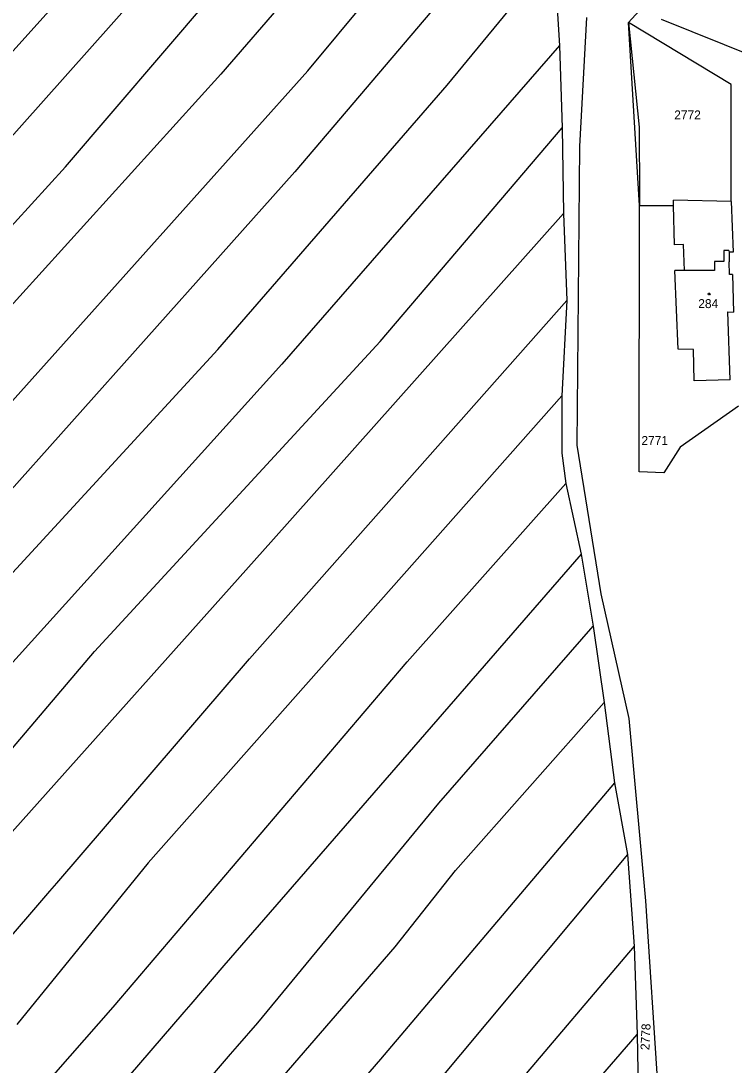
# Model space of a CAD drawing. Extents: x -580630 to -576196, y -1189024 to -1183567.
# Drawn here: x -578387.5 to -578252.1, y -1186653.5 to -1186455.1 of the extents above; entities that cross this region are included whole.
import ezdxf

# ---------------------------------------------------------------- set-up
doc = ezdxf.new("R2010")
doc.units = 0
for name, color, linetype in [('Vrstva 1', 7, 'Continuous'), ('Vrstva 18', 7, 'Continuous'), ('Vrstva 19', 7, 'Continuous'), ('Vrstva 25', 7, 'Continuous'), ('Vrstva 4', 7, 'Continuous'), ('Vrstva 6', 7, 'Continuous'), ('Vrstva 63', 7, 'Continuous')]:
    doc.layers.add(name, color=color, linetype=linetype)

msp = doc.modelspace()

# ---------------------------------------------------------------- linework, layer by layer
at = {"layer": 'Vrstva 1'}
for p, q in [((-578285.83, -1186450.69), (-578285.23, -1186459.8)), ((-578280.11, -1186454.47), (-578281.44, -1186479)), ((-578252.64, -1186467.2), (-578272.12, -1186455.41)), ((-578272.12, -1186455.41), (-578270.11, -1186475.32)), ((-578248.07, -1186462.01), (-578265.9, -1186454.87)), ((-578285.23, -1186459.8), (-578284.77, -1186475.43)), ((-578252.65, -1186489.43), (-578252.64, -1186467.2)), ((-578284.77, -1186475.43), (-578284.48, -1186491.7)), ((-578270.11, -1186475.32), (-578270.06, -1186488.61)), ((-578281.44, -1186479), (-578281.96, -1186535.72)), ((-578270.06, -1186488.61), (-578270.06, -1186490.15)), ((-578270.06, -1186490.15), (-578263.59, -1186490.2)), ((-578252.65, -1186489.43), (-578263.61, -1186489.18)), ((-578263.59, -1186490.2), (-578263.61, -1186489.18)), ((-578263.44, -1186497.64), (-578263.59, -1186490.2)), ((-578252.65, -1186489.43), (-578252.29, -1186499.02)), ((-578284.48, -1186491.7), (-578283.87, -1186508.25)), ((-578261.71, -1186497.57), (-578263.44, -1186497.64)), ((-578261.52, -1186502.55), (-578261.71, -1186497.57)), ((-578252.29, -1186499.02), (-578253.06, -1186499.04)), ((-578253.06, -1186499.04), (-578253.01, -1186500.86)), ((-578253, -1186503.29), (-578253.01, -1186500.86)), ((-578261.52, -1186502.55), (-578263.34, -1186502.55)), ((-578262.69, -1186517.46), (-578263.34, -1186502.55)), ((-578252.42, -1186503.31), (-578253, -1186503.29)), ((-578252.42, -1186503.31), (-578252.19, -1186510.43)), ((-578283.87, -1186508.25), (-578284.78, -1186526.31)), ((-578253.31, -1186510.41), (-578252.19, -1186510.43)), ((-578252.83, -1186523.29), (-578253.31, -1186510.41)), ((-578259.81, -1186517.55), (-578262.69, -1186517.46)), ((-578259.7, -1186523.46), (-578259.81, -1186517.55)), ((-578252.83, -1186523.29), (-578259.7, -1186523.46)), ((-578284.78, -1186526.31), (-578284.78, -1186537.24)), ((-578281.96, -1186535.72), (-578277.43, -1186563.98)), ((-578284.78, -1186537.24), (-578284.02, -1186543)), ((-578284.02, -1186543), (-578281.15, -1186556.43)), ((-578281.15, -1186556.43), (-578278.87, -1186570.09)), ((-578277.43, -1186563.98), (-578272.1, -1186587.63)), ((-578278.87, -1186570.09), (-578276.74, -1186584.57)), ((-578276.74, -1186584.57), (-578274.83, -1186599.89)), ((-578272.1, -1186587.63), (-578268.9, -1186622.29)), ((-578274.83, -1186599.89), (-578272.31, -1186613.49)), ((-578272.31, -1186613.49), (-578271.09, -1186630.88)), ((-578382.03, -1186620.43), (-578380.73, -1186618.92)), ((-578268.9, -1186622.29), (-578265.97, -1186666.74)), ((-578271.09, -1186630.88), (-578270.48, -1186647.65)), ((-578270.48, -1186647.65), (-578270.17, -1186663.82))]:
    msp.add_line(p, q, dxfattribs=at)
at = {"layer": 'Vrstva 25'}
msp.add_lwpolyline([(-578256.76, -1186506.82), (-578256.67, -1186506.97), (-578256.76, -1186507.12), (-578256.94, -1186507.12), (-578257.03, -1186506.97), (-578256.94, -1186506.82)], close=True, dxfattribs=at)
at = {"layer": 'Vrstva 4'}
for p, q in [((-578253.07, -1186498.71), (-578254.06, -1186498.71)), ((-578254.06, -1186498.71), (-578254.06, -1186500.81)), ((-578253.07, -1186498.71), (-578253.06, -1186499.04)), ((-578254.06, -1186500.81), (-578255.8, -1186500.81)), ((-578255.8, -1186500.81), (-578255.8, -1186502.55)), ((-578255.8, -1186502.55), (-578261.52, -1186502.55))]:
    msp.add_line(p, q, dxfattribs=at)
at = {"layer": 'Vrstva 6'}
for p, q in [((-578300.06, -1186407.81), (-578349.57, -1186465.23)), ((-578333.07, -1186464.58), (-578295.2, -1186419.04)), ((-578379.09, -1186482.82), (-578327.93, -1186423.14)), ((-578431.13, -1186507.18), (-578363.85, -1186432.93)), ((-578291.45, -1186431.87), (-578335.5, -1186483.8)), ((-578306.59, -1186467.29), (-578287.5, -1186444.01)), ((-578363.85, -1186448.48), (-578419.88, -1186511.49)), ((-578285.23, -1186459.8), (-578337.98, -1186520.35)), ((-578389.72, -1186527.92), (-578333.07, -1186464.58)), ((-578349.57, -1186465.23), (-578404.68, -1186526.12)), ((-578350.13, -1186517.51), (-578306.59, -1186467.29)), ((-578319.33, -1186516.03), (-578284.77, -1186475.43)), ((-578437.85, -1186547.32), (-578379.09, -1186482.82)), ((-578335.5, -1186483.8), (-578418.65, -1186577.01)), ((-578284.48, -1186491.7), (-578340.05, -1186554.15)), ((-578344.13, -1186576.32), (-578283.87, -1186508.25)), ((-578373.58, -1186574.89), (-578319.33, -1186516.03)), ((-578412.58, -1186585.46), (-578350.13, -1186517.51)), ((-578337.98, -1186520.35), (-578406.28, -1186595.98)), ((-578284.78, -1186526.31), (-578363.33, -1186615.06)), ((-578314.2, -1186576.88), (-578284.02, -1186543)), ((-578340.05, -1186554.15), (-578390.24, -1186610.37)), ((-578281.15, -1186556.43), (-578348.98, -1186634.58)), ((-578308.14, -1186603.74), (-578278.87, -1186570.09)), ((-578397.86, -1186603.53), (-578373.58, -1186574.89)), ((-578380.73, -1186618.92), (-578344.13, -1186576.32)), ((-578369.98, -1186642.45), (-578314.2, -1186576.88)), ((-578304.99, -1186616.5), (-578276.74, -1186584.57)), ((-578274.83, -1186599.89), (-578319.23, -1186652.35)), ((-578342.54, -1186645.44), (-578308.14, -1186603.74)), ((-578363.33, -1186615.06), (-578388.28, -1186645.79)), ((-578272.31, -1186613.49), (-578321.51, -1186672.35)), ((-578316.44, -1186631.01), (-578304.99, -1186616.5)), ((-578394.37, -1186634.8), (-578382.03, -1186620.43)), ((-578338.75, -1186656.79), (-578316.44, -1186631.01)), ((-578271.09, -1186630.88), (-578308.91, -1186675.43)), ((-578348.98, -1186634.58), (-578355.27, -1186641.89)), ((-578428.74, -1186709.38), (-578369.98, -1186642.45)), ((-578355.27, -1186641.89), (-578356.57, -1186643.4)), ((-578356.57, -1186643.4), (-578418.36, -1186715.21)), ((-578346.39, -1186649.9), (-578342.54, -1186645.44)), ((-578304.77, -1186687.29), (-578270.48, -1186647.65)), ((-578347.7, -1186651.41), (-578346.39, -1186649.9)), ((-578401.06, -1186713.15), (-578347.7, -1186651.41)), ((-578319.23, -1186652.35), (-578330, -1186664.69))]:
    msp.add_line(p, q, dxfattribs=at)
at = {"layer": 'Vrstva 63'}
for p, q in [((-578272.12, -1186455.41), (-578270.11, -1186453.19)), ((-578270.06, -1186490.15), (-578272.12, -1186455.41)), ((-578270.126, -1186540.786), (-578270.06, -1186490.15)), ((-578251.277, -1186528.329), (-578262.344, -1186536.115)), ((-578262.344, -1186536.115), (-578265.457, -1186540.959)), ((-578265.457, -1186540.959), (-578270.126, -1186540.786))]:
    msp.add_line(p, q, dxfattribs=at)

# ---------------------------------------------------------------- texts
at = {"layer": 'Vrstva 18'}
for s, p in [('2772', (-578263.47, -1186473.82)), ('2771', (-578269.699, -1186535.68))]:
    msp.add_text(s, height=1.7, dxfattribs=at).set_placement(p)
msp.add_text('2778', height=1.7, rotation=87.26147, dxfattribs=at).set_placement((-578268.187, -1186650.674))
at = {"layer": 'Vrstva 19'}
msp.add_text('284', height=1.7, dxfattribs=at).set_placement((-578258.905, -1186509.67))

doc.saveas('drawing.dxf')
